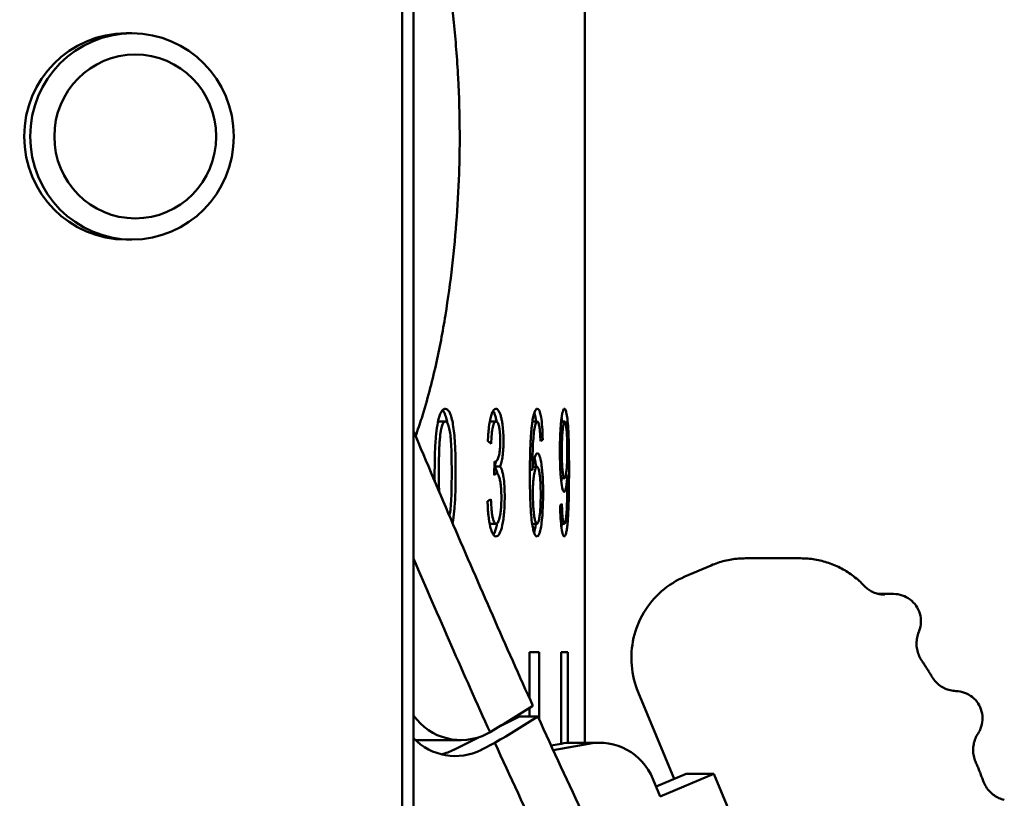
# Model space of a CAD drawing. Header units: millimetres. Extents: x 0 to 14369, y -869 to 2970.
# Tile 381 of 656: x 1767 to 1784, y 1875 to 1888. Entities that reach past the tile are written whole.
import ezdxf

# ---------------------------------------------------------------- set-up
doc = ezdxf.new("R2010")
doc.units = ezdxf.units.MM
doc.header["$LTSCALE"] = 10
doc.layers.add('Sichtbar (ISO)', color=7, linetype='Continuous', lineweight=50)

msp = doc.modelspace()

# ---------------------------------------------------------------- linework, layer by layer
at = {"layer": 'Sichtbar (ISO)'}
for p, q in [((1776.909, 1898.764), (1776.909, 1876.226)), ((1773.809, 1874.617), (1773.809, 1898.41)), ((1774.001, 1898.248), (1774.001, 1874.78)), ((1769.12, 1888.264), (1769.221, 1888.264)), ((1769.12, 1884.764), (1769.221, 1884.764)), ((1774.539, 1881.677), (1774.446, 1881.677)), ((1775.307, 1881.679), (1775.401, 1881.679)), ((1776.098, 1881.679), (1776.018, 1881.679)), ((1776.566, 1881.677), (1776.505, 1881.677)), ((1776.194, 1881.365), (1776.154, 1881.365)), ((1775.374, 1880.996), (1775.368, 1880.767)), ((1775.383, 1880.993), (1775.374, 1880.993)), ((1775.468, 1880.912), (1775.374, 1880.912)), ((1776.019, 1880.857), (1775.976, 1880.857)), ((1776.025, 1880.909), (1776.095, 1880.909)), ((1775.406, 1880.796), (1775.368, 1880.796)), ((1776.565, 1880.713), (1776.503, 1880.713)), ((1776.613, 1880.762), (1776.587, 1880.762)), ((1775.402, 1879.942), (1775.308, 1879.942)), ((1776.096, 1879.942), (1776.014, 1879.942)), ((1776.559, 1879.942), (1776.504, 1879.942)), ((1780.573, 1879.355), (1779.635, 1879.355)), ((1778.607, 1879.045), (1779.055, 1879.236)), ((1781.893, 1878.75), (1782.149, 1878.75)), ((1775.97, 1877.764), (1775.97, 1876.978)), ((1776.135, 1877.764), (1775.97, 1877.764)), ((1776.135, 1876.614), (1776.135, 1877.764)), ((1776.509, 1877.764), (1776.509, 1876.21)), ((1776.62, 1877.764), (1776.509, 1877.764)), ((1776.62, 1876.224), (1776.62, 1877.764)), ((1778.426, 1875.612), (1777.814, 1877.083)), ((1775.97, 1876.816), (1775.97, 1876.669)), ((1775.797, 1876.669), (1775.428, 1876.483)), ((1776.11, 1876.669), (1775.797, 1876.669)), ((1775.299, 1876.404), (1775.246, 1876.377)), ((1775.45, 1876.494), (1775.45, 1876.496)), ((1774.033, 1876.271), (1774.804, 1876.271)), ((1775.101, 1876.317), (1774.682, 1876.105)), ((1775.151, 1876.105), (1775.382, 1876.222)), ((1776.505, 1876.209), (1776.335, 1876.178)), ((1776.372, 1876.097), (1776.974, 1876.209)), ((1777.153, 1876.226), (1776.684, 1876.226)), ((1778.63, 1875.699), (1778.118, 1875.481)), ((1778.189, 1875.311), (1779.099, 1875.699)), ((1779.099, 1875.699), (1778.63, 1875.699)), ((1779.099, 1875.699), (1780.249, 1872.934)), ((1778.063, 1875.614), (1778.189, 1875.311))]:
    msp.add_line(p, q, dxfattribs=at)
for centre, major_axis, ratio, start_param, end_param in [((1769.12, 1886.514), (0, -1.75), 0.987688, 3.141593, 6.283185), ((1774, 1886.829), (0.071, -3.66), 0.213524, 1.480416, 1.494), ((1773.743, 1886.513), (0, -4.204), 0.2477, 1.559211, 1.571008), ((1776.577, 1881.046), (0.005, -1.013), 0.036878, 0.471742, 0.868813), ((1782.149, 1878.285), (0, 0.465), 0.987688, 6.282532, 6.283185), ((1774.804, 1877.271), (0, -1), 0.987688, 5.333547, 6.746605), ((1774.71, 1877), (0, -1), 0.987688, 5.483463, 6.746617), ((1776.684, 1875.226), (0, 1), 0.987688, 0, 0.18177), ((1777.153, 1875.226), (0, 1), 0.987688, 5.110883, 6.464956), ((1774.24, 1877), (0, -1), 0.987688, 0.23987, 0.463432)]:
    msp.add_ellipse(centre, major_axis=major_axis, ratio=ratio, start_param=start_param, end_param=end_param, dxfattribs=at)
for centre, major_axis in [((1769.221, 1886.514), (0, 1.75)), ((1769.277, 1886.514), (0, 1.391))]:
    msp.add_ellipse(centre, major_axis=major_axis, ratio=0.987688, dxfattribs=at)
for points, knots in [([(1774.002, 1891.69), (1774.026, 1891.624), (1774.05, 1891.558), (1774.074, 1891.489), (1774.15, 1891.267), (1774.225, 1891.015), (1774.283, 1890.792), (1774.341, 1890.57), (1774.385, 1890.379), (1774.435, 1890.128), (1774.468, 1889.964), (1774.503, 1889.774), (1774.535, 1889.583), (1774.551, 1889.481), (1774.567, 1889.38), (1774.582, 1889.281), (1774.623, 1888.996), (1774.655, 1888.738), (1774.685, 1888.446), (1774.714, 1888.155), (1774.74, 1887.832), (1774.757, 1887.511), (1774.774, 1887.191), (1774.783, 1886.875), (1774.784, 1886.563)], [0.856503, 0.856503, 0.856503, 0.856503, 0.8636364, 0.8636364, 0.8636364, 0.8863636, 0.8863636, 0.8863636, 0.9090909, 0.9090909, 0.9090909, 0.9239646, 0.9239646, 0.9239646, 0.9318182, 0.9318182, 0.9318182, 0.9545455, 0.9545455, 0.9545455, 0.9772727, 0.9772727, 0.9772727, 1, 1, 1, 1]), ([(1774.784, 1886.464), (1774.784, 1886.446), (1774.784, 1886.287), (1774.775, 1885.846), (1774.725, 1884.868), (1774.601, 1883.766), (1774.39, 1882.637), (1774.211, 1881.947), (1774.073, 1881.533), (1774.035, 1881.43)], [0, 0, 0, 0, 0.00101651, 0.00914861, 0.0254128, 0.05794119, 0.07420539, 0.09046958, 0.09577362, 0.09577362, 0.09577362, 0.09577362]), ([(1774.44, 1881.768), (1774.449, 1881.795), (1774.458, 1881.818), (1774.469, 1881.836), (1774.479, 1881.855), (1774.49, 1881.869), (1774.502, 1881.878), (1774.514, 1881.888), (1774.527, 1881.893), (1774.54, 1881.893)], [0, 0, 0, 0, 0.3333333, 0.3333333, 0.3333333, 0.6666667, 0.6666667, 0.6666667, 1, 1, 1, 1]), ([(1774.54, 1881.893), (1774.554, 1881.893), (1774.568, 1881.887), (1774.594, 1881.864), (1774.605, 1881.847), (1774.617, 1881.823)], [0.000001, 0.000001, 0.000001, 0.000001, 0.01628703, 0.01628703, 0.03146702, 0.03146702, 0.03146702, 0.03146702]), ([(1775.31, 1881.748), (1775.318, 1881.779), (1775.326, 1881.806), (1775.336, 1881.827), (1775.345, 1881.848), (1775.355, 1881.865), (1775.365, 1881.876), (1775.376, 1881.887), (1775.387, 1881.893), (1775.399, 1881.893)], [0, 0, 0, 0, 0.3333333, 0.3333333, 0.3333333, 0.6666667, 0.6666667, 0.6666667, 1, 1, 1, 1]), ([(1775.399, 1881.893), (1775.407, 1881.893), (1775.415, 1881.89), (1775.423, 1881.884), (1775.43, 1881.878), (1775.438, 1881.87), (1775.445, 1881.859), (1775.452, 1881.848), (1775.459, 1881.834), (1775.466, 1881.817)], [0, 0, 0, 0, 0.333333, 0.333333, 0.333333, 0.666667, 0.666667, 0.666667, 1, 1, 1, 1]), ([(1776.014, 1881.65), (1776.019, 1881.689), (1776.025, 1881.725), (1776.038, 1881.786), (1776.045, 1881.811), (1776.059, 1881.852), (1776.067, 1881.867), (1776.084, 1881.888), (1776.092, 1881.893), (1776.101, 1881.893)], [0.000001, 0.000001, 0.000001, 0.000001, 0.01537606, 0.01537606, 0.03036404, 0.03036404, 0.04584919, 0.04584919, 0.06246814, 0.06246814, 0.06246814, 0.06246814]), ([(1776.101, 1881.893), (1776.11, 1881.893), (1776.118, 1881.887), (1776.126, 1881.877), (1776.133, 1881.866), (1776.14, 1881.85), (1776.147, 1881.829), (1776.153, 1881.808), (1776.159, 1881.782), (1776.165, 1881.752)], [0, 0, 0, 0, 0.333333, 0.333333, 0.333333, 0.666667, 0.666667, 0.666667, 1, 1, 1, 1]), ([(1776.508, 1881.696), (1776.511, 1881.728), (1776.515, 1881.756), (1776.524, 1881.806), (1776.528, 1881.827), (1776.542, 1881.878), (1776.552, 1881.893), (1776.562, 1881.893)], [0.000001, 0.000001, 0.000001, 0.000001, 0.01368013, 0.01368013, 0.02709682, 0.02709682, 0.05538177, 0.05538177, 0.05538177, 0.05538177]), ([(1776.562, 1881.893), (1776.57, 1881.893), (1776.577, 1881.884), (1776.591, 1881.845), (1776.597, 1881.817), (1776.603, 1881.781)], [0.000001, 0.000001, 0.000001, 0.000001, 0.02106886, 0.02106886, 0.0418519, 0.0418519, 0.0418519, 0.0418519]), ([(1774.379, 1881.414), (1774.386, 1881.485), (1774.394, 1881.554), (1774.415, 1881.674), (1774.426, 1881.725), (1774.44, 1881.768)], [0.000001, 0.000001, 0.000001, 0.000001, 0.02263946, 0.02263946, 0.04304102, 0.04304102, 0.04304102, 0.04304102]), ([(1774.524, 1881.823), (1774.535, 1881.8), (1774.545, 1881.772), (1774.561, 1881.712), (1774.567, 1881.683), (1774.573, 1881.652)], [0.000001, 0.000001, 0.000001, 0.000001, 0.01471657, 0.01471657, 0.02635425, 0.02635425, 0.02635425, 0.02635425]), ([(1774.617, 1881.823), (1774.628, 1881.8), (1774.637, 1881.772), (1774.656, 1881.705), (1774.663, 1881.667), (1774.67, 1881.625)], [0.000001, 0.000001, 0.000001, 0.000001, 0.01471683, 0.01471683, 0.02971139, 0.02971139, 0.02971139, 0.02971139]), ([(1775.263, 1881.343), (1775.266, 1881.425), (1775.272, 1881.504), (1775.288, 1881.643), (1775.298, 1881.7), (1775.31, 1881.748)], [0.000001, 0.000001, 0.000001, 0.000001, 0.02491904, 0.02491904, 0.04738537, 0.04738537, 0.04738537, 0.04738537]), ([(1775.372, 1881.817), (1775.379, 1881.801), (1775.385, 1881.782), (1775.391, 1881.761), (1775.396, 1881.741), (1775.401, 1881.718), (1775.406, 1881.694), (1775.407, 1881.688), (1775.408, 1881.683), (1775.409, 1881.677)], [0, 0, 0, 0, 0.3333333, 0.3333333, 0.3333333, 0.6666667, 0.6666667, 0.6666667, 0.7422237, 0.7422237, 0.7422237, 0.7422237]), ([(1775.466, 1881.817), (1775.473, 1881.801), (1775.479, 1881.782), (1775.484, 1881.761), (1775.49, 1881.741), (1775.495, 1881.718), (1775.499, 1881.694), (1775.504, 1881.669), (1775.508, 1881.643), (1775.511, 1881.615)], [0, 0, 0, 0, 0.333333, 0.333333, 0.333333, 0.666667, 0.666667, 0.666667, 1, 1, 1, 1]), ([(1776.052, 1881.83), (1776.052, 1881.83), (1776.052, 1881.829), (1776.052, 1881.829), (1776.058, 1881.808), (1776.064, 1881.782), (1776.07, 1881.752)], [0.6607796, 0.6607796, 0.6607796, 0.6607796, 0.6666667, 0.6666667, 0.6666667, 1, 1, 1, 1]), ([(1776.165, 1881.752), (1776.173, 1881.706), (1776.179, 1881.651), (1776.189, 1881.517), (1776.192, 1881.442), (1776.194, 1881.365)], [0.000001, 0.000001, 0.000001, 0.000001, 0.02156447, 0.02156447, 0.04497886, 0.04497886, 0.04497886, 0.04497886]), ([(1776.485, 1881.177), (1776.485, 1881.277), (1776.486, 1881.377), (1776.493, 1881.513), (1776.495, 1881.553), (1776.501, 1881.629), (1776.504, 1881.664), (1776.508, 1881.696)], [0.000001, 0.000001, 0.000001, 0.000001, 0.03014449, 0.03014449, 0.04368566, 0.04368566, 0.05730345, 0.05730345, 0.05730345, 0.05730345]), ([(1776.603, 1881.781), (1776.609, 1881.744), (1776.615, 1881.699), (1776.624, 1881.591), (1776.628, 1881.53), (1776.631, 1881.463)], [0.000001, 0.000001, 0.000001, 0.000001, 0.02092077, 0.02092077, 0.04282434, 0.04282434, 0.04282434, 0.04282434]), ([(1774.446, 1881.677), (1774.436, 1881.677), (1774.427, 1881.672), (1774.418, 1881.66), (1774.415, 1881.657), (1774.413, 1881.654), (1774.411, 1881.651)], [0, 0, 0, 0, 0.3333333, 0.3333333, 0.3333333, 0.41703, 0.41703, 0.41703, 0.41703]), ([(1774.43, 1880.809), (1774.43, 1880.845), (1774.43, 1880.88), (1774.43, 1880.912), (1774.43, 1880.944), (1774.431, 1880.975), (1774.431, 1881.004), (1774.432, 1881.034), (1774.432, 1881.062), (1774.433, 1881.089), (1774.433, 1881.116), (1774.434, 1881.142), (1774.435, 1881.168), (1774.436, 1881.193), (1774.437, 1881.218), (1774.438, 1881.243), (1774.44, 1881.268), (1774.441, 1881.293), (1774.442, 1881.317), (1774.444, 1881.341), (1774.446, 1881.365), (1774.448, 1881.389), (1774.45, 1881.413), (1774.453, 1881.437), (1774.455, 1881.459), (1774.458, 1881.482), (1774.461, 1881.504), (1774.465, 1881.525)], [0, 0, 0, 0, 0.111111, 0.111111, 0.111111, 0.222222, 0.222222, 0.222222, 0.333333, 0.333333, 0.333333, 0.444444, 0.444444, 0.444444, 0.555556, 0.555556, 0.555556, 0.666667, 0.666667, 0.666667, 0.777778, 0.777778, 0.777778, 0.888889, 0.888889, 0.888889, 1, 1, 1, 1]), ([(1774.539, 1881.677), (1774.529, 1881.677), (1774.519, 1881.672), (1774.511, 1881.66), (1774.502, 1881.649), (1774.493, 1881.632), (1774.486, 1881.609), (1774.478, 1881.587), (1774.471, 1881.559), (1774.465, 1881.525)], [0, 0, 0, 0, 0.3333333, 0.3333333, 0.3333333, 0.6666667, 0.6666667, 0.6666667, 1, 1, 1, 1]), ([(1774.617, 1881.505), (1774.61, 1881.543), (1774.603, 1881.575), (1774.595, 1881.601), (1774.587, 1881.626), (1774.578, 1881.645), (1774.569, 1881.658), (1774.56, 1881.671), (1774.55, 1881.677), (1774.539, 1881.677)], [0, 0, 0, 0, 0.333333, 0.333333, 0.333333, 0.666667, 0.666667, 0.666667, 1, 1, 1, 1]), ([(1774.67, 1881.625), (1774.678, 1881.579), (1774.684, 1881.53), (1774.695, 1881.424), (1774.7, 1881.367), (1774.703, 1881.31)], [0.000001, 0.000001, 0.000001, 0.000001, 0.01649368, 0.01649368, 0.03436671, 0.03436671, 0.03436671, 0.03436671]), ([(1775.347, 1881.583), (1775.339, 1881.549), (1775.333, 1881.507), (1775.324, 1881.409), (1775.321, 1881.353), (1775.319, 1881.297)], [0.000001, 0.000001, 0.000001, 0.000001, 0.01518531, 0.01518531, 0.0322323, 0.0322323, 0.0322323, 0.0322323]), ([(1775.401, 1881.679), (1775.391, 1881.679), (1775.381, 1881.671), (1775.362, 1881.639), (1775.354, 1881.615), (1775.347, 1881.583)], [0.000001, 0.000001, 0.000001, 0.000001, 0.01460834, 0.01460834, 0.0284713, 0.0284713, 0.0284713, 0.0284713]), ([(1775.453, 1881.584), (1775.449, 1881.599), (1775.446, 1881.613), (1775.438, 1881.637), (1775.434, 1881.647), (1775.42, 1881.672), (1775.411, 1881.679), (1775.401, 1881.679)], [0.000001, 0.000001, 0.000001, 0.000001, 0.00675116, 0.00675116, 0.01349402, 0.01349402, 0.02797263, 0.02797263, 0.02797263, 0.02797263]), ([(1775.473, 1881.347), (1775.473, 1881.379), (1775.472, 1881.409), (1775.47, 1881.437), (1775.469, 1881.464), (1775.467, 1881.491), (1775.464, 1881.515), (1775.461, 1881.54), (1775.457, 1881.563), (1775.453, 1881.584)], [0, 0, 0, 0, 0.333333, 0.333333, 0.333333, 0.666667, 0.666667, 0.666667, 1, 1, 1, 1]), ([(1775.511, 1881.615), (1775.516, 1881.573), (1775.52, 1881.529), (1775.526, 1881.436), (1775.527, 1881.389), (1775.527, 1881.342)], [0.000001, 0.000001, 0.000001, 0.000001, 0.01471346, 0.01471346, 0.02900357, 0.02900357, 0.02900357, 0.02900357]), ([(1776.014, 1881.65), (1776.011, 1881.624), (1776.007, 1881.598), (1776.005, 1881.57), (1776.002, 1881.542), (1775.999, 1881.513), (1775.997, 1881.483), (1775.995, 1881.454), (1775.993, 1881.423), (1775.991, 1881.392), (1775.989, 1881.361), (1775.987, 1881.33), (1775.986, 1881.298), (1775.984, 1881.267), (1775.983, 1881.236), (1775.982, 1881.203), (1775.981, 1881.171), (1775.98, 1881.139), (1775.979, 1881.105), (1775.979, 1881.071), (1775.978, 1881.036), (1775.977, 1880.999), (1775.977, 1880.963), (1775.977, 1880.925), (1775.976, 1880.884), (1775.976, 1880.844), (1775.976, 1880.801), (1775.976, 1880.756)], [0, 0, 0, 0, 0.1111111, 0.1111111, 0.1111111, 0.2222222, 0.2222222, 0.2222222, 0.3333333, 0.3333333, 0.3333333, 0.4444444, 0.4444444, 0.4444444, 0.5555556, 0.5555556, 0.5555556, 0.6666667, 0.6666667, 0.6666667, 0.7777778, 0.7777778, 0.7777778, 0.8888889, 0.8888889, 0.8888889, 1, 1, 1, 1]), ([(1776.063, 1881.609), (1776.056, 1881.578), (1776.05, 1881.541), (1776.04, 1881.453), (1776.035, 1881.401), (1776.031, 1881.348)], [0.000001, 0.000001, 0.000001, 0.000001, 0.01599791, 0.01599791, 0.03351355, 0.03351355, 0.03351355, 0.03351355]), ([(1776.098, 1881.679), (1776.094, 1881.679), (1776.089, 1881.676), (1776.085, 1881.671), (1776.081, 1881.665), (1776.077, 1881.658), (1776.074, 1881.648), (1776.07, 1881.637), (1776.066, 1881.625), (1776.063, 1881.609)], [0, 0, 0, 0, 0.333333, 0.333333, 0.333333, 0.666667, 0.666667, 0.666667, 1, 1, 1, 1]), ([(1776.139, 1881.566), (1776.135, 1881.591), (1776.131, 1881.612), (1776.127, 1881.629), (1776.123, 1881.645), (1776.119, 1881.658), (1776.114, 1881.666), (1776.109, 1881.674), (1776.104, 1881.679), (1776.098, 1881.679)], [0, 0, 0, 0, 0.333333, 0.333333, 0.333333, 0.666667, 0.666667, 0.666667, 1, 1, 1, 1]), ([(1776.154, 1881.344), (1776.153, 1881.389), (1776.151, 1881.435), (1776.146, 1881.509), (1776.143, 1881.541), (1776.139, 1881.566)], [0.000001, 0.000001, 0.000001, 0.000001, 0.01372672, 0.01372672, 0.02434723, 0.02434723, 0.02434723, 0.02434723]), ([(1776.532, 1881.535), (1776.529, 1881.512), (1776.527, 1881.487), (1776.523, 1881.432), (1776.522, 1881.403), (1776.518, 1881.308), (1776.517, 1881.238), (1776.517, 1881.168)], [0.000001, 0.000001, 0.000001, 0.000001, 0.00967682, 0.00967682, 0.01929353, 0.01929353, 0.04029886, 0.04029886, 0.04029886, 0.04029886]), ([(1776.566, 1881.677), (1776.563, 1881.677), (1776.56, 1881.674), (1776.554, 1881.662), (1776.551, 1881.654), (1776.542, 1881.617), (1776.536, 1881.58), (1776.532, 1881.535)], [0.000001, 0.000001, 0.000001, 0.000001, 0.00884596, 0.00884596, 0.01749292, 0.01749292, 0.03588541, 0.03588541, 0.03588541, 0.03588541]), ([(1776.597, 1881.545), (1776.593, 1881.587), (1776.588, 1881.621), (1776.58, 1881.655), (1776.578, 1881.663), (1776.572, 1881.674), (1776.569, 1881.677), (1776.566, 1881.677)], [0.000001, 0.000001, 0.000001, 0.000001, 0.01726016, 0.01726016, 0.02545482, 0.02545482, 0.03391621, 0.03391621, 0.03391621, 0.03391621]), ([(1776.61, 1881.19), (1776.61, 1881.258), (1776.609, 1881.326), (1776.606, 1881.419), (1776.604, 1881.447), (1776.601, 1881.499), (1776.599, 1881.523), (1776.597, 1881.545)], [0.000001, 0.000001, 0.000001, 0.000001, 0.02042451, 0.02042451, 0.0296721, 0.0296721, 0.0387585, 0.0387585, 0.0387585, 0.0387585]), ([(1774.001, 1881.511), (1774.225, 1880.981), (1774.446, 1880.459), (1775.117, 1878.895), (1775.566, 1877.869), (1776.027, 1876.851)], [1.7204397, 1.7204397, 1.7204397, 1.7204397, 1.8950292, 1.8950292, 2.2302957, 2.2302957, 2.2302957, 2.2302957]), ([(1774.359, 1880.809), (1774.359, 1880.915), (1774.36, 1881.025), (1774.366, 1881.225), (1774.371, 1881.324), (1774.379, 1881.414)], [0.000001, 0.000001, 0.000001, 0.000001, 0.03176515, 0.03176515, 0.06025629, 0.06025629, 0.06025629, 0.06025629]), ([(1774.617, 1881.505), (1774.624, 1881.468), (1774.628, 1881.424), (1774.637, 1881.324), (1774.64, 1881.262), (1774.647, 1881.077), (1774.648, 1880.936), (1774.648, 1880.809)], [-0.06943629, -0.06943629, -0.06943629, -0.06943629, -0.0559889, -0.0559889, -0.0381241, -0.0381241, -0.000001, -0.000001, -0.000001, -0.000001]), ([(1776.631, 1881.463), (1776.634, 1881.385), (1776.636, 1881.295), (1776.639, 1881.099), (1776.64, 1880.98), (1776.64, 1880.867)], [0.000001, 0.000001, 0.000001, 0.000001, 0.0258494, 0.0258494, 0.05971914, 0.05971914, 0.05971914, 0.05971914]), ([(1774.703, 1881.31), (1774.708, 1881.234), (1774.711, 1881.15), (1774.715, 1880.986), (1774.715, 1880.896), (1774.715, 1880.809)], [0.000001, 0.000001, 0.000001, 0.000001, 0.02359124, 0.02359124, 0.04962709, 0.04962709, 0.04962709, 0.04962709]), ([(1775.445, 1881.08), (1775.45, 1881.095), (1775.454, 1881.111), (1775.461, 1881.15), (1775.464, 1881.172), (1775.469, 1881.217), (1775.47, 1881.241), (1775.472, 1881.292), (1775.473, 1881.32), (1775.473, 1881.347)], [0.000001, 0.000001, 0.000001, 0.000001, 0.00803548, 0.00803548, 0.01581607, 0.01581607, 0.02330219, 0.02330219, 0.0315344, 0.0315344, 0.0315344, 0.0315344]), ([(1775.527, 1881.342), (1775.527, 1881.297), (1775.526, 1881.253), (1775.521, 1881.168), (1775.517, 1881.128), (1775.512, 1881.091)], [0.000001, 0.000001, 0.000001, 0.000001, 0.0134077, 0.0134077, 0.02672286, 0.02672286, 0.02672286, 0.02672286]), ([(1776.031, 1881.348), (1776.027, 1881.277), (1776.024, 1881.196), (1776.02, 1881.034), (1776.019, 1880.944), (1776.019, 1880.857)], [0.000001, 0.000001, 0.000001, 0.000001, 0.02305638, 0.02305638, 0.04912273, 0.04912273, 0.04912273, 0.04912273]), ([(1776.597, 1880.838), (1776.6, 1880.859), (1776.601, 1880.883), (1776.605, 1880.934), (1776.606, 1880.962), (1776.609, 1881.054), (1776.61, 1881.122), (1776.61, 1881.19)], [0.000001, 0.000001, 0.000001, 0.000001, 0.00887465, 0.00887465, 0.01800629, 0.01800629, 0.03822926, 0.03822926, 0.03822926, 0.03822926]), ([(1775.383, 1880.993), (1775.394, 1880.993), (1775.405, 1881), (1775.426, 1881.03), (1775.436, 1881.051), (1775.445, 1881.08)], [0.000001, 0.000001, 0.000001, 0.000001, 0.01634395, 0.01634395, 0.03238101, 0.03238101, 0.03238101, 0.03238101]), ([(1775.512, 1881.091), (1775.507, 1881.053), (1775.501, 1881.02), (1775.486, 1880.959), (1775.477, 1880.933), (1775.468, 1880.912)], [0.000001, 0.000001, 0.000001, 0.000001, 0.01378779, 0.01378779, 0.02906717, 0.02906717, 0.02906717, 0.02906717]), ([(1776.019, 1880.857), (1776.023, 1880.89), (1776.027, 1880.919), (1776.031, 1880.946), (1776.035, 1880.972), (1776.039, 1880.996), (1776.043, 1881.016), (1776.048, 1881.037), (1776.052, 1881.055), (1776.057, 1881.07)], [0, 0, 0, 0, 0.333333, 0.333333, 0.333333, 0.666667, 0.666667, 0.666667, 1, 1, 1, 1]), ([(1776.057, 1881.07), (1776.064, 1881.093), (1776.072, 1881.11), (1776.087, 1881.133), (1776.095, 1881.139), (1776.103, 1881.139)], [0.000001, 0.000001, 0.000001, 0.000001, 0.01531888, 0.01531888, 0.03061004, 0.03061004, 0.03061004, 0.03061004]), ([(1776.103, 1881.139), (1776.116, 1881.139), (1776.129, 1881.124), (1776.153, 1881.058), (1776.163, 1881.008), (1776.172, 1880.947)], [0.000001, 0.000001, 0.000001, 0.000001, 0.02571568, 0.02571568, 0.05157922, 0.05157922, 0.05157922, 0.05157922]), ([(1776.507, 1880.673), (1776.503, 1880.705), (1776.5, 1880.739), (1776.494, 1880.812), (1776.492, 1880.851), (1776.486, 1880.983), (1776.485, 1881.08), (1776.485, 1881.177)], [0.000001, 0.000001, 0.000001, 0.000001, 0.01318823, 0.01318823, 0.02635752, 0.02635752, 0.05549512, 0.05549512, 0.05549512, 0.05549512]), ([(1776.517, 1881.168), (1776.517, 1881.105), (1776.518, 1881.042), (1776.521, 1880.955), (1776.523, 1880.93), (1776.526, 1880.881), (1776.529, 1880.859), (1776.531, 1880.838)], [0.000001, 0.000001, 0.000001, 0.000001, 0.01903804, 0.01903804, 0.02772784, 0.02772784, 0.03646999, 0.03646999, 0.03646999, 0.03646999]), ([(1775.402, 1881), (1775.402, 1880.997), (1775.401, 1880.994), (1775.392, 1880.959), (1775.383, 1880.933), (1775.374, 1880.912)], [0.01229122, 0.01229122, 0.01229122, 0.01229122, 0.01378885, 0.01378885, 0.02906817, 0.02906817, 0.02906817, 0.02906817]), ([(1775.374, 1880.996), (1775.375, 1880.995), (1775.376, 1880.995), (1775.377, 1880.994), (1775.378, 1880.994), (1775.379, 1880.993), (1775.38, 1880.993), (1775.381, 1880.993), (1775.382, 1880.993), (1775.383, 1880.993)], [0, 0, 0, 0, 0.333333, 0.333333, 0.333333, 0.666667, 0.666667, 0.666667, 1, 1, 1, 1]), ([(1775.374, 1880.912), (1775.383, 1880.902), (1775.391, 1880.889), (1775.398, 1880.872), (1775.405, 1880.855), (1775.412, 1880.834), (1775.418, 1880.811), (1775.419, 1880.804), (1775.421, 1880.798), (1775.422, 1880.791)], [0, 0, 0, 0, 0.3333333, 0.3333333, 0.3333333, 0.6666667, 0.6666667, 0.6666667, 0.7587136, 0.7587136, 0.7587136, 0.7587136]), ([(1775.468, 1880.912), (1775.476, 1880.902), (1775.484, 1880.889), (1775.492, 1880.872), (1775.499, 1880.855), (1775.506, 1880.834), (1775.512, 1880.811), (1775.517, 1880.787), (1775.523, 1880.761), (1775.527, 1880.731)], [0, 0, 0, 0, 0.333333, 0.333333, 0.333333, 0.666667, 0.666667, 0.666667, 1, 1, 1, 1]), ([(1776.095, 1880.909), (1776.086, 1880.909), (1776.077, 1880.899), (1776.06, 1880.855), (1776.053, 1880.823), (1776.046, 1880.782)], [0.00000558, 0.00000558, 0.00000558, 0.00000558, 0.01741619, 0.01741619, 0.03473063, 0.03473063, 0.03473063, 0.03473063]), ([(1776.141, 1880.782), (1776.138, 1880.802), (1776.135, 1880.821), (1776.128, 1880.853), (1776.124, 1880.867), (1776.112, 1880.9), (1776.103, 1880.909), (1776.095, 1880.909)], [0.000001, 0.000001, 0.000001, 0.000001, 0.00855212, 0.00855212, 0.01687689, 0.01687689, 0.0342072, 0.0342072, 0.0342072, 0.0342072]), ([(1776.172, 1880.947), (1776.176, 1880.916), (1776.18, 1880.882), (1776.187, 1880.809), (1776.19, 1880.77), (1776.198, 1880.641), (1776.2, 1880.547), (1776.2, 1880.452)], [0.000001, 0.000001, 0.000001, 0.000001, 0.01313384, 0.01313384, 0.02618752, 0.02618752, 0.0546772, 0.0546772, 0.0546772, 0.0546772]), ([(1776.64, 1880.867), (1776.64, 1880.747), (1776.639, 1880.622), (1776.636, 1880.408), (1776.634, 1880.31), (1776.631, 1880.22)], [0.000001, 0.000001, 0.000001, 0.000001, 0.03604163, 0.03604163, 0.06492729, 0.06492729, 0.06492729, 0.06492729]), ([(1774.36, 1880.664), (1774.36, 1880.671), (1774.36, 1880.679), (1774.359, 1880.686), (1774.359, 1880.725), (1774.359, 1880.766), (1774.359, 1880.809)], [0.8670577, 0.8670577, 0.8670577, 0.8670577, 0.8888889, 0.8888889, 0.8888889, 1, 1, 1, 1]), ([(1774.648, 1880.809), (1774.648, 1880.683), (1774.647, 1880.542), (1774.64, 1880.358), (1774.637, 1880.296), (1774.628, 1880.196), (1774.624, 1880.152), (1774.617, 1880.115)], [-0.06970309, -0.06970309, -0.06970309, -0.06970309, -0.03144662, -0.03144662, -0.01351291, -0.01351291, -0.000001, -0.000001, -0.000001, -0.000001]), ([(1774.715, 1880.809), (1774.715, 1880.698), (1774.714, 1880.583), (1774.708, 1880.384), (1774.703, 1880.292), (1774.696, 1880.207)], [0.000001, 0.000001, 0.000001, 0.000001, 0.03335525, 0.03335525, 0.06028612, 0.06028612, 0.06028612, 0.06028612]), ([(1775.406, 1880.796), (1775.401, 1880.796), (1775.395, 1880.793), (1775.382, 1880.784), (1775.375, 1880.776), (1775.368, 1880.767)], [0.000001, 0.000001, 0.000001, 0.000001, 0.00826387, 0.00826387, 0.0187142, 0.0187142, 0.0187142, 0.0187142]), ([(1775.468, 1880.679), (1775.463, 1880.705), (1775.457, 1880.727), (1775.451, 1880.744), (1775.445, 1880.761), (1775.438, 1880.774), (1775.43, 1880.783), (1775.423, 1880.792), (1775.415, 1880.796), (1775.406, 1880.796)], [0, 0, 0, 0, 0.3333333, 0.3333333, 0.3333333, 0.6666667, 0.6666667, 0.6666667, 1, 1, 1, 1]), ([(1775.527, 1880.731), (1775.534, 1880.685), (1775.539, 1880.634), (1775.547, 1880.518), (1775.548, 1880.454), (1775.548, 1880.39)], [0.000001, 0.000001, 0.000001, 0.000001, 0.01745114, 0.01745114, 0.03663549, 0.03663549, 0.03663549, 0.03663549]), ([(1775.976, 1880.756), (1775.976, 1880.623), (1775.977, 1880.482), (1775.984, 1880.277), (1775.988, 1880.202), (1775.998, 1880.072), (1776.003, 1880.015), (1776.01, 1879.966)], [-0.08282785, -0.08282785, -0.08282785, -0.08282785, -0.04275333, -0.04275333, -0.0198125, -0.0198125, -0.000001, -0.000001, -0.000001, -0.000001]), ([(1776.046, 1880.782), (1776.042, 1880.755), (1776.038, 1880.724), (1776.035, 1880.69), (1776.032, 1880.657), (1776.03, 1880.62), (1776.028, 1880.58), (1776.027, 1880.54), (1776.026, 1880.497), (1776.026, 1880.451)], [0, 0, 0, 0, 0.333333, 0.333333, 0.333333, 0.666667, 0.666667, 0.666667, 1, 1, 1, 1]), ([(1776.159, 1880.436), (1776.159, 1880.503), (1776.158, 1880.57), (1776.153, 1880.66), (1776.151, 1880.687), (1776.147, 1880.738), (1776.144, 1880.761), (1776.141, 1880.782)], [0.000001, 0.000001, 0.000001, 0.000001, 0.01987913, 0.01987913, 0.02884782, 0.02884782, 0.03760313, 0.03760313, 0.03760313, 0.03760313]), ([(1776.513, 1880.713), (1776.512, 1880.703), (1776.511, 1880.695), (1776.511, 1880.686), (1776.51, 1880.677), (1776.509, 1880.669), (1776.508, 1880.66)], [0.212347, 0.212347, 0.212347, 0.212347, 0.3333333, 0.3333333, 0.3333333, 0.4539136, 0.4539136, 0.4539136, 0.4539136]), ([(1776.531, 1880.838), (1776.533, 1880.818), (1776.536, 1880.799), (1776.541, 1880.768), (1776.544, 1880.755), (1776.552, 1880.722), (1776.559, 1880.713), (1776.565, 1880.713)], [0.000001, 0.000001, 0.000001, 0.000001, 0.0087158, 0.0087158, 0.01722548, 0.01722548, 0.03516162, 0.03516162, 0.03516162, 0.03516162]), ([(1776.565, 1880.713), (1776.571, 1880.713), (1776.577, 1880.722), (1776.586, 1880.755), (1776.588, 1880.768), (1776.593, 1880.799), (1776.595, 1880.818), (1776.597, 1880.838)], [0.000001, 0.000001, 0.000001, 0.000001, 0.01773804, 0.01773804, 0.02610151, 0.02610151, 0.03466883, 0.03466883, 0.03466883, 0.03466883]), ([(1776.613, 1880.762), (1776.611, 1880.735), (1776.609, 1880.71), (1776.607, 1880.686), (1776.605, 1880.662), (1776.602, 1880.639), (1776.599, 1880.618), (1776.597, 1880.597), (1776.594, 1880.577), (1776.59, 1880.559)], [0, 0, 0, 0, 0.333333, 0.333333, 0.333333, 0.666667, 0.666667, 0.666667, 1, 1, 1, 1]), ([(1776.609, 1880.391), (1776.61, 1880.426), (1776.611, 1880.461), (1776.611, 1880.496), (1776.612, 1880.531), (1776.612, 1880.566), (1776.613, 1880.602), (1776.613, 1880.637), (1776.613, 1880.673), (1776.613, 1880.71)], [0, 0, 0, 0, 0.333333, 0.333333, 0.333333, 0.666667, 0.666667, 0.666667, 1, 1, 1, 1]), ([(1775.492, 1880.384), (1775.492, 1880.44), (1775.49, 1880.495), (1775.484, 1880.572), (1775.482, 1880.595), (1775.476, 1880.64), (1775.472, 1880.66), (1775.468, 1880.679)], [0.000001, 0.000001, 0.000001, 0.000001, 0.01682454, 0.01682454, 0.02478195, 0.02478195, 0.03293897, 0.03293897, 0.03293897, 0.03293897]), ([(1776.558, 1880.483), (1776.549, 1880.483), (1776.539, 1880.497), (1776.521, 1880.563), (1776.514, 1880.612), (1776.507, 1880.673)], [0.000001, 0.000001, 0.000001, 0.000001, 0.02631234, 0.02631234, 0.05231903, 0.05231903, 0.05231903, 0.05231903]), ([(1776.59, 1880.559), (1776.585, 1880.534), (1776.58, 1880.515), (1776.569, 1880.489), (1776.564, 1880.483), (1776.558, 1880.483)], [0.000001, 0.000001, 0.000001, 0.000001, 0.01578113, 0.01578113, 0.03201606, 0.03201606, 0.03201606, 0.03201606]), ([(1775.314, 1880.358), (1775.316, 1880.296), (1775.32, 1880.232), (1775.328, 1880.148), (1775.331, 1880.122), (1775.338, 1880.076), (1775.342, 1880.056), (1775.346, 1880.039)], [0.000001, 0.000001, 0.000001, 0.000001, 0.01906627, 0.01906627, 0.02787545, 0.02787545, 0.03586906, 0.03586906, 0.03586906, 0.03586906]), ([(1775.466, 1880.069), (1775.47, 1880.089), (1775.474, 1880.112), (1775.481, 1880.16), (1775.484, 1880.185), (1775.49, 1880.267), (1775.492, 1880.325), (1775.492, 1880.384)], [0.000001, 0.000001, 0.000001, 0.000001, 0.00882431, 0.00882431, 0.01743094, 0.01743094, 0.03529736, 0.03529736, 0.03529736, 0.03529736]), ([(1775.548, 1880.39), (1775.548, 1880.345), (1775.547, 1880.301), (1775.544, 1880.214), (1775.541, 1880.173), (1775.534, 1880.094), (1775.53, 1880.056), (1775.52, 1879.984), (1775.514, 1879.95), (1775.507, 1879.919)], [0.000001, 0.000001, 0.000001, 0.000001, 0.01346431, 0.01346431, 0.0264403, 0.0264403, 0.03951071, 0.03951071, 0.05318665, 0.05318665, 0.05318665, 0.05318665]), ([(1776.026, 1880.451), (1776.026, 1880.406), (1776.027, 1880.362), (1776.03, 1880.275), (1776.032, 1880.233), (1776.035, 1880.193)], [0.000001, 0.000001, 0.000001, 0.000001, 0.01336042, 0.01336042, 0.02669054, 0.02669054, 0.02669054, 0.02669054]), ([(1776.141, 1880.075), (1776.144, 1880.097), (1776.147, 1880.121), (1776.151, 1880.174), (1776.153, 1880.203), (1776.158, 1880.298), (1776.159, 1880.367), (1776.159, 1880.436)], [0.000001, 0.000001, 0.000001, 0.000001, 0.00908263, 0.00908263, 0.01845211, 0.01845211, 0.03913697, 0.03913697, 0.03913697, 0.03913697]), ([(1776.2, 1880.452), (1776.2, 1880.386), (1776.199, 1880.321), (1776.194, 1880.196), (1776.191, 1880.137), (1776.187, 1880.081)], [0.000001, 0.000001, 0.000001, 0.000001, 0.01972625, 0.01972625, 0.03877791, 0.03877791, 0.03877791, 0.03877791]), ([(1774.696, 1880.207), (1774.69, 1880.135), (1774.682, 1880.066), (1774.669, 1879.986), (1774.666, 1879.969), (1774.663, 1879.953)], [0.000001, 0.000001, 0.000001, 0.000001, 0.02263759, 0.02263759, 0.02878043, 0.02878043, 0.02878043, 0.02878043]), ([(1775.303, 1879.892), (1775.29, 1879.946), (1775.279, 1880.009), (1775.263, 1880.157), (1775.259, 1880.239), (1775.257, 1880.324)], [0.000001, 0.000001, 0.000001, 0.000001, 0.02431186, 0.02431186, 0.04978394, 0.04978394, 0.04978394, 0.04978394]), ([(1776.035, 1880.193), (1776.038, 1880.154), (1776.042, 1880.117), (1776.051, 1880.053), (1776.056, 1880.027), (1776.061, 1880.005)], [0.000001, 0.000001, 0.000001, 0.000001, 0.01311683, 0.01311683, 0.02559584, 0.02559584, 0.02559584, 0.02559584]), ([(1776.512, 1879.865), (1776.506, 1879.911), (1776.501, 1879.967), (1776.493, 1880.101), (1776.491, 1880.176), (1776.489, 1880.254)], [0.000001, 0.000001, 0.000001, 0.000001, 0.0216305, 0.0216305, 0.04512714, 0.04512714, 0.04512714, 0.04512714]), ([(1776.519, 1880.277), (1776.52, 1880.227), (1776.522, 1880.175), (1776.525, 1880.107), (1776.527, 1880.087), (1776.53, 1880.051), (1776.531, 1880.035), (1776.533, 1880.02)], [0.000001, 0.000001, 0.000001, 0.000001, 0.01541211, 0.01541211, 0.02249511, 0.02249511, 0.02904815, 0.02904815, 0.02904815, 0.02904815]), ([(1776.631, 1880.22), (1776.629, 1880.165), (1776.626, 1880.115), (1776.624, 1880.07), (1776.621, 1880.025), (1776.618, 1879.985), (1776.614, 1879.949), (1776.611, 1879.912), (1776.607, 1879.881), (1776.603, 1879.854)], [0, 0, 0, 0, 0.333333, 0.333333, 0.333333, 0.666667, 0.666667, 0.666667, 1, 1, 1, 1]), ([(1775.346, 1880.039), (1775.351, 1880.017), (1775.357, 1879.999), (1775.363, 1879.985), (1775.368, 1879.97), (1775.374, 1879.96), (1775.381, 1879.953), (1775.388, 1879.945), (1775.394, 1879.942), (1775.402, 1879.942)], [0, 0, 0, 0, 0.333333, 0.333333, 0.333333, 0.666667, 0.666667, 0.666667, 1, 1, 1, 1]), ([(1775.402, 1879.942), (1775.414, 1879.942), (1775.426, 1879.951), (1775.448, 1879.995), (1775.458, 1880.028), (1775.466, 1880.069)], [0.000001, 0.000001, 0.000001, 0.000001, 0.01787582, 0.01787582, 0.03537014, 0.03537014, 0.03537014, 0.03537014]), ([(1776.096, 1879.942), (1776.102, 1879.942), (1776.108, 1879.947), (1776.113, 1879.956), (1776.118, 1879.966), (1776.123, 1879.981), (1776.128, 1880), (1776.132, 1880.02), (1776.137, 1880.045), (1776.141, 1880.075)], [0, 0, 0, 0, 0.333333, 0.333333, 0.333333, 0.666667, 0.666667, 0.666667, 1, 1, 1, 1]), ([(1776.187, 1880.081), (1776.182, 1880.025), (1776.177, 1879.974), (1776.165, 1879.885), (1776.158, 1879.849), (1776.15, 1879.819)], [0.000001, 0.000001, 0.000001, 0.000001, 0.01876875, 0.01876875, 0.0364585, 0.0364585, 0.0364585, 0.0364585]), ([(1776.533, 1880.02), (1776.537, 1879.994), (1776.541, 1879.974), (1776.55, 1879.947), (1776.555, 1879.942), (1776.559, 1879.942)], [0.000001, 0.000001, 0.000001, 0.000001, 0.01250555, 0.01250555, 0.02609887, 0.02609887, 0.02609887, 0.02609887]), ([(1776.583, 1879.996), (1776.586, 1880.014), (1776.589, 1880.035), (1776.594, 1880.085), (1776.597, 1880.113), (1776.599, 1880.143)], [0.000001, 0.000001, 0.000001, 0.000001, 0.01074284, 0.01074284, 0.02165794, 0.02165794, 0.02165794, 0.02165794]), ([(1775.402, 1879.726), (1775.388, 1879.726), (1775.375, 1879.733), (1775.364, 1879.745), (1775.352, 1879.758), (1775.341, 1879.777), (1775.331, 1879.801), (1775.321, 1879.826), (1775.311, 1879.856), (1775.303, 1879.892)], [0, 0, 0, 0, 0.333333, 0.333333, 0.333333, 0.666667, 0.666667, 0.666667, 1, 1, 1, 1]), ([(1775.413, 1879.919), (1775.4, 1879.856), (1775.385, 1879.808), (1775.363, 1879.768), (1775.359, 1879.762), (1775.355, 1879.756)], [0.000001, 0.000001, 0.000001, 0.000001, 0.02773234, 0.02773234, 0.03406936, 0.03406936, 0.03406936, 0.03406936]), ([(1775.507, 1879.919), (1775.494, 1879.856), (1775.478, 1879.808), (1775.442, 1879.741), (1775.422, 1879.726), (1775.402, 1879.726)], [0.000001, 0.000001, 0.000001, 0.000001, 0.02773043, 0.02773043, 0.05760017, 0.05760017, 0.05760017, 0.05760017]), ([(1776.097, 1879.728), (1776.089, 1879.728), (1776.08, 1879.732), (1776.064, 1879.752), (1776.056, 1879.767), (1776.042, 1879.808), (1776.035, 1879.832), (1776.022, 1879.893), (1776.016, 1879.927), (1776.01, 1879.966)], [0.000001, 0.000001, 0.000001, 0.000001, 0.01619191, 0.01619191, 0.03147938, 0.03147938, 0.04644639, 0.04644639, 0.06187264, 0.06187264, 0.06187264, 0.06187264]), ([(1776.078, 1879.942), (1776.077, 1879.937), (1776.076, 1879.933), (1776.07, 1879.885), (1776.063, 1879.849), (1776.055, 1879.819)], [0.01692941, 0.01692941, 0.01692941, 0.01692941, 0.01876881, 0.01876881, 0.03646014, 0.03646014, 0.03646014, 0.03646014]), ([(1776.061, 1880.005), (1776.067, 1879.984), (1776.072, 1879.968), (1776.084, 1879.947), (1776.09, 1879.942), (1776.096, 1879.942)], [0.000001, 0.000001, 0.000001, 0.000001, 0.0118385, 0.0118385, 0.02357817, 0.02357817, 0.02357817, 0.02357817]), ([(1776.559, 1879.728), (1776.55, 1879.728), (1776.541, 1879.737), (1776.525, 1879.784), (1776.518, 1879.818), (1776.512, 1879.865)], [0.000001, 0.000001, 0.000001, 0.000001, 0.02415625, 0.02415625, 0.04587307, 0.04587307, 0.04587307, 0.04587307]), ([(1776.559, 1879.942), (1776.562, 1879.942), (1776.565, 1879.944), (1776.568, 1879.948), (1776.571, 1879.952), (1776.573, 1879.958), (1776.576, 1879.966), (1776.578, 1879.974), (1776.58, 1879.984), (1776.583, 1879.996)], [0, 0, 0, 0, 0.333333, 0.333333, 0.333333, 0.666667, 0.666667, 0.666667, 1, 1, 1, 1]), ([(1776.603, 1879.854), (1776.599, 1879.826), (1776.595, 1879.803), (1776.59, 1879.785), (1776.586, 1879.766), (1776.581, 1879.752), (1776.576, 1879.742), (1776.57, 1879.733), (1776.565, 1879.728), (1776.559, 1879.728)], [0, 0, 0, 0, 0.3333333, 0.3333333, 0.3333333, 0.6666667, 0.6666667, 0.6666667, 1, 1, 1, 1]), ([(1776.15, 1879.819), (1776.145, 1879.799), (1776.14, 1879.782), (1776.134, 1879.769), (1776.129, 1879.755), (1776.123, 1879.745), (1776.117, 1879.738), (1776.11, 1879.731), (1776.104, 1879.728), (1776.097, 1879.728)], [0, 0, 0, 0, 0.3333333, 0.3333333, 0.3333333, 0.6666667, 0.6666667, 0.6666667, 1, 1, 1, 1]), ([(1779.055, 1879.236), (1779.092, 1879.252), (1779.129, 1879.266), (1779.204, 1879.291), (1779.242, 1879.302), (1779.319, 1879.321), (1779.358, 1879.329), (1779.437, 1879.342), (1779.476, 1879.347), (1779.555, 1879.353), (1779.595, 1879.355), (1779.635, 1879.355)], [5.0192644, 5.0192644, 5.0192644, 5.0192644, 5.0989632, 5.0989632, 5.178662, 5.178662, 5.2583607, 5.2583607, 5.3380595, 5.3380595, 5.4177582, 5.4177582, 5.4177582, 5.4177582]), ([(1780.573, 1879.355), (1780.653, 1879.355), (1780.734, 1879.348), (1780.892, 1879.322), (1780.971, 1879.302), (1781.123, 1879.251), (1781.197, 1879.219), (1781.339, 1879.143), (1781.406, 1879.1), (1781.534, 1879.002), (1781.594, 1878.949), (1781.649, 1878.89)], [5.4177582, 5.4177582, 5.4177582, 5.4177582, 5.579093, 5.579093, 5.7404277, 5.7404277, 5.9017625, 5.9017625, 6.0630973, 6.0630973, 6.224432, 6.224432, 6.224432, 6.224432]), ([(1777.814, 1877.083), (1777.754, 1877.228), (1777.717, 1877.382), (1777.69, 1877.693), (1777.702, 1877.851), (1777.772, 1878.156), (1777.831, 1878.303), (1777.992, 1878.572), (1778.093, 1878.693), (1778.329, 1878.899), (1778.463, 1878.984), (1778.607, 1879.045)], [3.448468, 3.448468, 3.448468, 3.448468, 3.762627, 3.762627, 4.076787, 4.076787, 4.390946, 4.390946, 4.705105, 4.705105, 5.019264, 5.019264, 5.019264, 5.019264]), ([(1781.649, 1878.89), (1781.668, 1878.871), (1781.687, 1878.853), (1781.729, 1878.821), (1781.752, 1878.807), (1781.798, 1878.782), (1781.822, 1878.772), (1781.871, 1878.755), (1781.896, 1878.749), (1781.948, 1878.741), (1781.973, 1878.738), (1781.999, 1878.738)], [3.2003459, 3.2003459, 3.2003459, 3.2003459, 3.3616807, 3.3616807, 3.5230155, 3.5230155, 3.6843502, 3.6843502, 3.845685, 3.845685, 4.0070197, 4.0070197, 4.0070197, 4.0070197]), ([(1782.149, 1878.75), (1782.199, 1878.75), (1782.25, 1878.742), (1782.344, 1878.71), (1782.389, 1878.687), (1782.468, 1878.627), (1782.503, 1878.591), (1782.56, 1878.51), (1782.581, 1878.464), (1782.609, 1878.369), (1782.616, 1878.319), (1782.612, 1878.22), (1782.603, 1878.17), (1782.583, 1878.118), (1782.581, 1878.111), (1782.578, 1878.105)], [0, 0, 0, 0, 0.01501934, 0.01501934, 0.02984306, 0.02984306, 0.04466864, 0.04466864, 0.05949058, 0.05949058, 0.07431073, 0.07431073, 0.08913543, 0.08913543, 0.09112851, 0.09112851, 0.09112851, 0.09112851]), ([(1782.622, 1877.629), (1782.604, 1877.656), (1782.588, 1877.686), (1782.564, 1877.747), (1782.554, 1877.779), (1782.542, 1877.844), (1782.538, 1877.878), (1782.539, 1877.944), (1782.542, 1877.978), (1782.556, 1878.043), (1782.565, 1878.075), (1782.578, 1878.105)], [3.2598772, 3.2598772, 3.2598772, 3.2598772, 3.4574594, 3.4574594, 3.6550416, 3.6550416, 3.8526238, 3.8526238, 4.050206, 4.050206, 4.2477883, 4.2477883, 4.2477883, 4.2477883]), ([(1782.807, 1877.337), (1782.795, 1877.357), (1782.783, 1877.376), (1782.759, 1877.415), (1782.746, 1877.435), (1782.722, 1877.474), (1782.709, 1877.493), (1782.685, 1877.532), (1782.672, 1877.552), (1782.647, 1877.59), (1782.635, 1877.61), (1782.622, 1877.629)], [6.13225173, 6.13225173, 6.13225173, 6.13225173, 6.13878155, 6.13878155, 6.14531136, 6.14531136, 6.15184117, 6.15184117, 6.15837099, 6.15837099, 6.1649008, 6.1649008, 6.1649008, 6.1649008]), ([(1782.807, 1877.337), (1782.824, 1877.309), (1782.844, 1877.283), (1782.888, 1877.235), (1782.913, 1877.213), (1782.965, 1877.175), (1782.993, 1877.159), (1783.051, 1877.132), (1783.081, 1877.122), (1783.143, 1877.108), (1783.175, 1877.104), (1783.207, 1877.103)], [2.9906591, 2.9906591, 2.9906591, 2.9906591, 3.1883811, 3.1883811, 3.3861031, 3.3861031, 3.5838251, 3.5838251, 3.7815471, 3.7815471, 3.9792691, 3.9792691, 3.9792691, 3.9792691]), ([(1783.207, 1877.103), (1783.257, 1877.101), (1783.307, 1877.092), (1783.401, 1877.057), (1783.445, 1877.033), (1783.522, 1876.971), (1783.556, 1876.934), (1783.61, 1876.851), (1783.631, 1876.805), (1783.656, 1876.709), (1783.661, 1876.659), (1783.655, 1876.56), (1783.644, 1876.511), (1783.614, 1876.436), (1783.6, 1876.409), (1783.583, 1876.383)], [0, 0, 0, 0, 0.01500581, 0.01500581, 0.02982981, 0.02982981, 0.04465258, 0.04465258, 0.05947231, 0.05947231, 0.07429076, 0.07429076, 0.08911068, 0.08911068, 0.09834298, 0.09834298, 0.09834298, 0.09834298]), ([(1776.027, 1876.851), (1775.906, 1876.776), (1775.785, 1876.702), (1775.542, 1876.553), (1775.421, 1876.478), (1775.299, 1876.404)], [-0.141508, -0.141508, -0.141508, -0.141508, -0.0707358, -0.0707358, -0.0000006, -0.0000006, -0.0000006, -0.0000006]), ([(1775.382, 1876.222), (1775.504, 1876.297), (1775.625, 1876.371), (1775.867, 1876.52), (1775.989, 1876.595), (1776.11, 1876.669)], [-0.1414596, -0.1414596, -0.1414596, -0.1414596, -0.0707421, -0.0707421, -0.0000296, -0.0000296, -0.0000296, -0.0000296]), ([(1776.11, 1876.669), (1776.631, 1875.525), (1777.165, 1874.398), (1778.286, 1872.156), (1778.872, 1871.047), (1779.489, 1869.954)], [-0.7535239, -0.7535239, -0.7535239, -0.7535239, -0.377716, -0.377716, -0.0000033, -0.0000033, -0.0000033, -0.0000033]), ([(1783.54, 1875.906), (1783.527, 1875.937), (1783.517, 1875.969), (1783.504, 1876.034), (1783.5, 1876.067), (1783.5, 1876.134), (1783.503, 1876.167), (1783.515, 1876.233), (1783.525, 1876.265), (1783.55, 1876.326), (1783.565, 1876.355), (1783.583, 1876.383)], [3.4443938, 3.4443938, 3.4443938, 3.4443938, 3.6420009, 3.6420009, 3.8396079, 3.8396079, 4.0372149, 4.0372149, 4.234822, 4.234822, 4.432429, 4.432429, 4.432429, 4.432429]), ([(1775.382, 1876.222), (1775.899, 1875.088), (1776.442, 1873.941), (1777.569, 1871.69), (1778.157, 1870.577), (1778.774, 1869.483)], [-0.757357, -0.757357, -0.757357, -0.757357, -0.3779386, -0.3779386, -0.000001, -0.000001, -0.000001, -0.000001]), ([(1783.677, 1875.564), (1783.668, 1875.587), (1783.66, 1875.61), (1783.642, 1875.655), (1783.633, 1875.678), (1783.615, 1875.724), (1783.605, 1875.747), (1783.587, 1875.793), (1783.578, 1875.815), (1783.559, 1875.861), (1783.549, 1875.884), (1783.54, 1875.906)], [5.9455638, 5.9455638, 5.9455638, 5.9455638, 5.95252786, 5.95252786, 5.95949193, 5.95949193, 5.966456, 5.966456, 5.97342006, 5.97342006, 5.98038413, 5.98038413, 5.98038413, 5.98038413]), ([(1783.677, 1875.564), (1783.689, 1875.533), (1783.704, 1875.503), (1783.739, 1875.447), (1783.759, 1875.421), (1783.804, 1875.374), (1783.828, 1875.352), (1783.881, 1875.315), (1783.909, 1875.299), (1783.967, 1875.273), (1783.998, 1875.263), (1784.029, 1875.256)], [2.8039711, 2.8039711, 2.8039711, 2.8039711, 3.0016839, 3.0016839, 3.1993966, 3.1993966, 3.3971093, 3.3971093, 3.5948221, 3.5948221, 3.7925348, 3.7925348, 3.7925348, 3.7925348])]:
    msp.add_open_spline(points, degree=3, knots=knots, dxfattribs=at)
for points in [[(1774.493, 1881.87), (1774.504, 1881.859), (1774.514, 1881.843), (1774.524, 1881.823)], [(1775.352, 1881.858), (1775.359, 1881.847), (1775.365, 1881.833), (1775.372, 1881.817)], [(1776.07, 1881.752), (1776.074, 1881.729), (1776.077, 1881.705), (1776.08, 1881.679)], [(1776.513, 1881.74), (1776.516, 1881.72), (1776.518, 1881.7), (1776.52, 1881.677)], [(1775.307, 1881.679), (1775.303, 1881.679), (1775.298, 1881.677), (1775.294, 1881.674)], [(1776.194, 1881.365), (1776.181, 1881.358), (1776.168, 1881.351), (1776.154, 1881.344)], [(1775.319, 1881.297), (1775.301, 1881.312), (1775.282, 1881.328), (1775.263, 1881.343)], [(1776.055, 1881.062), (1776.063, 1881.031), (1776.07, 1880.992), (1776.077, 1880.947)], [(1776.077, 1880.947), (1776.079, 1880.935), (1776.08, 1880.922), (1776.082, 1880.909)], [(1774.434, 1880.49), (1774.431, 1880.596), (1774.43, 1880.707), (1774.43, 1880.809)], [(1776.613, 1880.71), (1776.613, 1880.721), (1776.613, 1880.739), (1776.613, 1880.762)], [(1775.314, 1880.358), (1775.295, 1880.347), (1775.276, 1880.335), (1775.257, 1880.324)], [(1776.519, 1880.277), (1776.509, 1880.27), (1776.5, 1880.262), (1776.489, 1880.254)], [(1774.61, 1880.078), (1774.612, 1880.089), (1774.615, 1880.102), (1774.617, 1880.115)], [(1775.29, 1879.949), (1775.296, 1879.944), (1775.302, 1879.942), (1775.308, 1879.942)], [(1775.419, 1879.949), (1775.417, 1879.939), (1775.415, 1879.929), (1775.413, 1879.919)], [(1776.517, 1879.942), (1776.515, 1879.919), (1776.513, 1879.897), (1776.51, 1879.878)], [(1776.055, 1879.819), (1776.053, 1879.809), (1776.05, 1879.8), (1776.048, 1879.791)], [(1774.002, 1879.351), (1774.421, 1878.375), (1774.852, 1877.389), (1775.299, 1876.404)]]:
    msp.add_open_spline(points, degree=3, dxfattribs=at)

doc.saveas('drawing.dxf')
